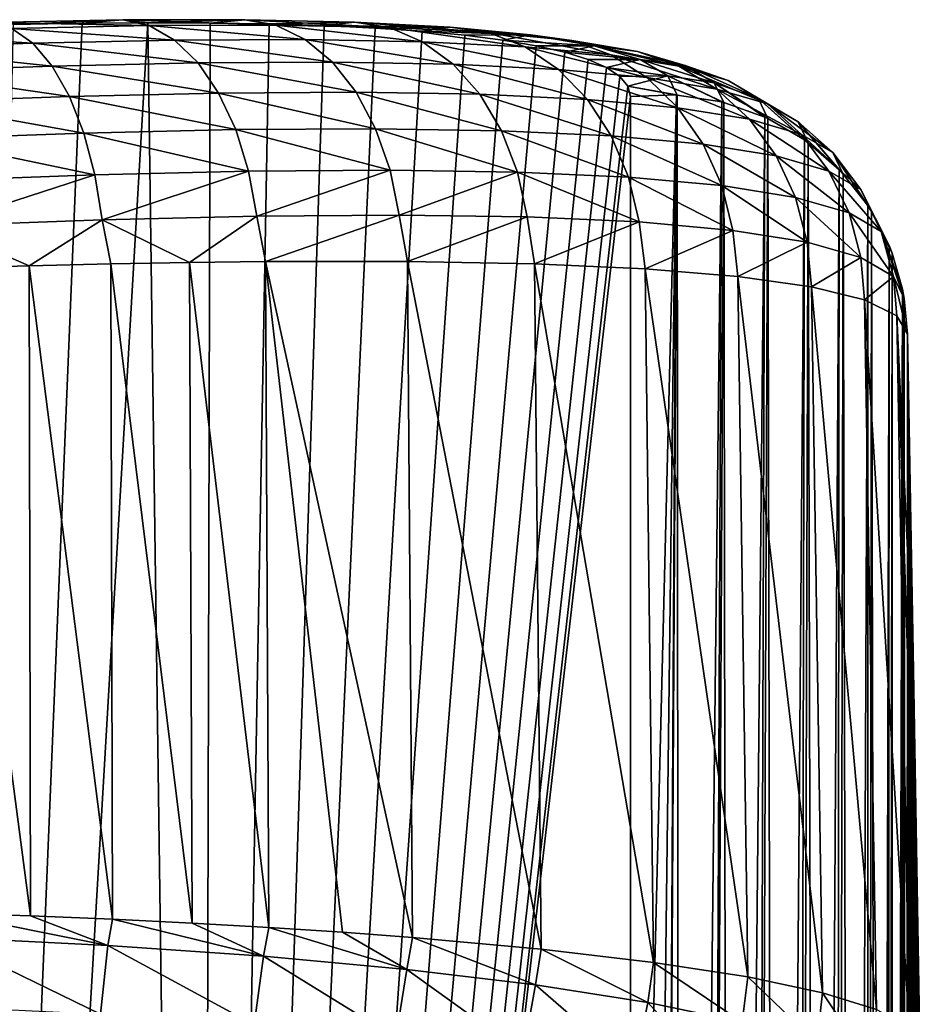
# Model space of a CAD drawing. Header units: metres. Extents: x -24 to 24, y -69 to 184.
# Tile 896 of 896: x 7.95 to 11.59, y 180.39 to 184.35. Entities that reach past the tile are written whole.
import ezdxf

# ---------------------------------------------------------------- set-up
doc = ezdxf.new("R2010")
doc.units = ezdxf.units.M
for name, color, linetype in [('4039', 7, 'CONTINUOUS'), ('4126', 7, 'CONTINUOUS'), ('4127', 7, 'CONTINUOUS'), ('4128', 7, 'CONTINUOUS'), ('4130', 7, 'CONTINUOUS'), ('4155', 7, 'CONTINUOUS')]:
    doc.layers.add(name, color=color, linetype=linetype)

msp = doc.modelspace()

# ---------------------------------------------------------------- linework, layer by layer
at = {"layer": '4039'}
for points in [[(8.464322, 184.336942, 115.688635), (7.561736, 168.892282, -0.954261), (8.200403, 184.335097, 115.878689)], [(8.675908, 169.000888, -0.968559), (7.561736, 168.892282, -0.954261), (8.464322, 184.336942, 115.688635)], [(8.200403, 184.335097, 115.878689), (7.561736, 168.892282, -0.954261), (7.924436, 184.330638, 116.051233)], [(8.715185, 184.336039, 115.481768), (8.675908, 169.000888, -0.968559), (8.464322, 184.336942, 115.688635)], [(8.951932, 184.33228, 115.259053), (8.675908, 169.000888, -0.968559), (8.715185, 184.336039, 115.481768)], [(9.173597, 184.325563, 115.021479), (8.675908, 169.000888, -0.968559), (8.951932, 184.33228, 115.259053)], [(9.379302, 184.31578, 114.769923), (8.675908, 169.000888, -0.968559), (9.173597, 184.325563, 115.021479)], [(9.568215, 184.302845, 114.505389), (8.675908, 169.000888, -0.968559), (9.379302, 184.31578, 114.769923)], [(9.739623, 184.286699, 114.228972), (8.675908, 169.000888, -0.968559), (9.568215, 184.302845, 114.505389)], [(9.892729, 184.267294, 113.941884), (8.675908, 169.000888, -0.968559), (9.739623, 184.286699, 114.228972)], [(10.026746, 184.244606, 113.64546), (8.675908, 169.000888, -0.968559), (9.892729, 184.267294, 113.941884)], [(10.141169, 184.218637, 113.340927), (8.675908, 169.000888, -0.968559), (10.026746, 184.244606, 113.64546)], [(10.235583, 184.189397, 113.029376), (8.675908, 169.000888, -0.968559), (10.141169, 184.218637, 113.340927)], [(10.309559, 184.156887, 112.711761), (8.675908, 169.000888, -0.968559), (10.235583, 184.189397, 113.029376)], [(10.362733, 184.121175, 112.389378), (8.675908, 169.000888, -0.968559), (10.309559, 184.156887, 112.711761)], [(10.394836, 184.082403, 112.063886), (8.675908, 169.000888, -0.968559), (10.362733, 184.121175, 112.389378)], [(10.405606, 184.040747, 111.737059), (8.675908, 169.000888, -0.968559), (10.394836, 184.082403, 112.063886)], [(10.405605, 176.620064, 55.371374), (8.675908, 169.000888, -0.968559), (10.405606, 184.040747, 111.737059)]]:
    msp.add_3dface(points, dxfattribs=at)
at = {"layer": '4126'}
for points in [[(8.632612, 183.372863, 116.967121), (8.315315, 183.367026, 117.146326), (8.64303, 180.714628, 117.014967)], [(8.937996, 183.376519, 116.769461), (8.632612, 183.372863, 116.967121), (8.951708, 180.697183, 116.816741)], [(8.951708, 180.697183, 116.816741), (8.632612, 183.372863, 116.967121), (8.64303, 180.714628, 117.014967)], [(9.508838, 183.376911, 116.32198), (8.937996, 183.376519, 116.769461), (9.52938, 180.656947, 116.367173)], [(9.247587, 180.677929, 116.600477), (8.937996, 183.376519, 116.769461), (8.951708, 180.697183, 116.816741)], [(9.52938, 180.656947, 116.367173), (8.937996, 183.376519, 116.769461), (9.247587, 180.677929, 116.600477)], [(10.046851, 180.610038, 115.853003), (9.508838, 183.376911, 116.32198), (9.52938, 180.656947, 116.367173)], [(10.020023, 183.367468, 115.810743), (9.508838, 183.376911, 116.32198), (10.046851, 180.610038, 115.853003)], [(7.987361, 183.359112, 117.306275), (7.65006, 183.34922, 117.446262), (7.992778, 180.743793, 117.353878)], [(7.992778, 180.743793, 117.353878), (7.65006, 183.34922, 117.446262), (7.653679, 180.755394, 117.493294)], [(8.315315, 183.367026, 117.146326), (7.987361, 183.359112, 117.306275), (8.322898, 180.730189, 117.194278)], [(8.322898, 180.730189, 117.194278), (7.987361, 183.359112, 117.306275), (7.992778, 180.743793, 117.353878)], [(8.64303, 180.714628, 117.014967), (8.315315, 183.367026, 117.146326), (8.322898, 180.730189, 117.194278)], [(10.498552, 180.556821, 115.279992), (10.020023, 183.367468, 115.810743), (10.046851, 180.610038, 115.853003)], [(10.464947, 183.347568, 115.243038), (10.020023, 183.367468, 115.810743), (10.498552, 180.556821, 115.279992)], [(10.877298, 180.498146, 114.657279), (10.464947, 183.347568, 115.243038), (10.498552, 180.556821, 115.279992)], [(10.83769, 183.316816, 114.626942), (10.464947, 183.347568, 115.243038), (10.877298, 180.498146, 114.657279)], [(11.176922, 180.434932, 113.995433), (10.83769, 183.316816, 114.626942), (10.877298, 180.498146, 114.657279)], [(11.132963, 183.274947, 113.971555), (10.83769, 183.316816, 114.626942), (11.176922, 180.434932, 113.995433)], [(11.394103, 180.367679, 113.302087), (11.132963, 183.274947, 113.971555), (11.176922, 180.434932, 113.995433)], [(11.346745, 183.221994, 113.286241), (11.132963, 183.274947, 113.971555), (11.394103, 180.367679, 113.302087)], [(11.525676, 180.297317, 112.587195), (11.346745, 183.221994, 113.286241), (11.394103, 180.367679, 113.302087)], [(11.476296, 183.158183, 112.579924), (11.346745, 183.221994, 113.286241), (11.525676, 180.297317, 112.587195)], [(11.519543, 183.084236, 111.862986), (11.476296, 183.158183, 112.579924), (11.544497, 181.654619, 111.862929)], [(11.569451, 180.225003, 111.862872), (11.476296, 183.158183, 112.579924), (11.525676, 180.297317, 112.587195)], [(11.569451, 180.225003, 111.862872), (11.544497, 181.654619, 111.862929), (11.476296, 183.158183, 112.579924)]]:
    msp.add_3dface(points, dxfattribs=at)
at = {"layer": '4127'}
for points in [[(11.519543, 183.084236, 111.862986), (11.544497, 181.654619, 111.862929), (11.57033, 179.362549, 105.694729)], [(11.571545, 178.494235, 99.627671), (11.519543, 183.084236, 111.862986), (11.57033, 179.362549, 105.694729)], [(11.57208, 178.177126, 97.4519), (11.519543, 183.084236, 111.862986), (11.571545, 178.494235, 99.627671)], [(11.573096, 177.61961, 93.659353), (11.519543, 183.084236, 111.862986), (11.57208, 178.177126, 97.4519)], [(11.574725, 176.786784, 88.042315), (11.519543, 183.084236, 111.862986), (11.573096, 177.61961, 93.659353)], [(11.576278, 176.044507, 83.079988), (11.519543, 183.084236, 111.862986), (11.574725, 176.786784, 88.042315)], [(11.576366, 176.002357, 82.79806), (11.519543, 183.084236, 111.862986), (11.576278, 176.044507, 83.079988)], [(11.577891, 175.284166, 78.006467), (11.519543, 183.084236, 111.862986), (11.576366, 176.002357, 82.79806)], [(11.579289, 174.616258, 73.541681), (11.519543, 183.084236, 111.862986), (11.577891, 175.284166, 78.006467)], [(11.580549, 173.994799, 69.369434), (11.519543, 183.084236, 111.862986), (11.579289, 174.616258, 73.541681)], [(11.580745, 173.894959, 68.696384), (11.519543, 183.084236, 111.862986), (11.580549, 173.994799, 69.369434)], [(11.581665, 173.411729, 65.426026), (11.519543, 183.084236, 111.862986), (11.580745, 173.894959, 68.696384)], [(11.582636, 172.868369, 61.721347), (11.519543, 183.084236, 111.862986), (11.581665, 173.411729, 65.426026)], [(11.583458, 172.365451, 58.259302), (11.519543, 183.084236, 111.862986), (11.582636, 172.868369, 61.721347)], [(11.584145, 171.901919, 55.03732), (11.519543, 183.084236, 111.862986), (11.583458, 172.365451, 58.259302)], [(11.584288, 171.797839, 54.308828), (11.519543, 183.084236, 111.862986), (11.584145, 171.901919, 55.03732)], [(11.584704, 171.475764, 52.043508), (11.519543, 183.084236, 111.862986), (11.584288, 171.797839, 54.308828)], [(11.585166, 171.077621, 49.220419), (11.519543, 183.084236, 111.862986), (11.584704, 171.475764, 52.043508)], [(11.585545, 170.700518, 46.520924), (11.519543, 183.084236, 111.862986), (11.585166, 171.077621, 49.220419)], [(11.585855, 170.338432, 43.905424), (11.519543, 183.084236, 111.862986), (11.585545, 170.700518, 46.520924)], [(11.586107, 169.981132, 41.301197), (11.519543, 183.084236, 111.862986), (11.585855, 170.338432, 43.905424)], [(11.586217, 169.794172, 39.929123), (11.519543, 183.084236, 111.862986), (11.586107, 169.981132, 41.301197)], [(11.586305, 169.626989, 38.69729), (11.519543, 183.084236, 111.862986), (11.586217, 169.794172, 39.929123)], [(11.586454, 169.273249, 36.075409), (11.519543, 183.084236, 111.862986), (11.586305, 169.626989, 38.69729)], [(11.586561, 168.921188, 33.447787), (11.519543, 183.084236, 111.862986), (11.586454, 169.273249, 36.075409)], [(11.58663, 168.57115, 30.818702), (11.519543, 183.084236, 111.862986), (11.586561, 168.921188, 33.447787)], [(11.58667, 168.22395, 28.199087), (11.519543, 183.084236, 111.862986), (11.58663, 168.57115, 30.818702)], [(11.586683, 167.879579, 25.588832), (11.519543, 183.084236, 111.862986), (11.58667, 168.22395, 28.199087)], [(11.586863, 167.818324, 25.201904), (11.519543, 183.084236, 111.862986), (11.586683, 167.879579, 25.588832)], [(11.585995, 166.702238, 16.346686), (11.519543, 183.084236, 111.862986), (11.586863, 167.818324, 25.201904)], [(11.570471, 167.369897, 14.66268), (11.519543, 183.084236, 111.862986), (11.585995, 166.702238, 16.346686)], [(11.565584, 167.574333, 14.088878), (11.519543, 183.084236, 111.862986), (11.570471, 167.369897, 14.66268)], [(11.550078, 168.199654, 12.091172), (11.519543, 183.084236, 111.862986), (11.565584, 167.574333, 14.088878)], [(11.547624, 168.294722, 11.745398), (11.519543, 183.084236, 111.862986), (11.550078, 168.199654, 12.091172)], [(11.533082, 168.828245, 9.469583), (11.519543, 183.084236, 111.862986), (11.547624, 168.294722, 11.745398)], [(11.532237, 168.857319, 9.322736), (11.519543, 183.084236, 111.862986), (11.533082, 168.828245, 9.469583)], [(11.519543, 169.256068, 6.827624), (11.519543, 183.084236, 111.862986), (11.532237, 168.857319, 9.322736)], [(11.544497, 181.654619, 111.862929), (11.569451, 180.225003, 111.862872), (11.57033, 179.362549, 105.694729)]]:
    msp.add_3dface(points, dxfattribs=at)
at = {"layer": '4128'}
for points in [[(10.405616, 169.199333, -0.994685), (10.405605, 176.620064, 55.371374), (10.589917, 184.046671, 111.736279)], [(10.405605, 176.620064, 55.371374), (10.405606, 184.040747, 111.737059), (10.589917, 184.046671, 111.736279)], [(10.405616, 169.199333, -0.994685), (10.589917, 184.046671, 111.736279), (10.505555, 169.206773, -0.995725)], [(10.589917, 184.046671, 111.736279), (10.593435, 184.046452, 111.736308), (10.505555, 169.206773, -0.995725)], [(10.505555, 169.206773, -0.995725), (10.593435, 184.046452, 111.736308), (10.605742, 169.204174, -0.995312)], [(10.593435, 184.046452, 111.736308), (10.772139, 184.018601, 111.739975), (10.605742, 169.204174, -0.995312)], [(10.605742, 169.204174, -0.995312), (10.772139, 184.018601, 111.739975), (10.70515, 169.191543, -0.993597)], [(10.772139, 184.018601, 111.739975), (10.780435, 184.016486, 111.740254), (10.70515, 169.191543, -0.993597)], [(10.70515, 169.191543, -0.993597), (10.780435, 184.016486, 111.740254), (10.802762, 169.169011, -0.990586)], [(10.780435, 184.016486, 111.740254), (10.945948, 183.957513, 111.748018), (10.802762, 169.169011, -0.990586)], [(10.802762, 169.169011, -0.990586), (10.945948, 183.957513, 111.748018), (10.897576, 169.136808, -0.986309)], [(10.945948, 183.957513, 111.748018), (10.958255, 183.951756, 111.748775), (10.897576, 169.136808, -0.986309)], [(10.897576, 169.136808, -0.986309), (10.958255, 183.951756, 111.748775), (10.988619, 169.095266, -0.980807)], [(10.958255, 183.951756, 111.748775), (11.105315, 183.865525, 111.760128), (10.988619, 169.095266, -0.980807)], [(10.988619, 169.095266, -0.980807), (11.105315, 183.865525, 111.760128), (11.074958, 169.044811, -0.974134)], [(11.105315, 183.865525, 111.760128), (11.120385, 183.854634, 111.761562), (11.074958, 169.044811, -0.974134)], [(11.074958, 169.044811, -0.974134), (11.120385, 183.854634, 111.761562), (11.15571, 168.985957, -0.966357)], [(11.120385, 183.854634, 111.761562), (11.24471, 183.74583, 111.775886), (11.15571, 168.985957, -0.966357)], [(11.15571, 168.985957, -0.966357), (11.24471, 183.74583, 111.775886), (11.23005, 168.919308, -0.957554)], [(11.24471, 183.74583, 111.775886), (11.260889, 183.728674, 111.778145), (11.23005, 168.919308, -0.957554)], [(11.23005, 168.919308, -0.957554), (11.260889, 183.728674, 111.778145), (11.297211, 168.845547, -0.947813)], [(11.260889, 183.728674, 111.778145), (11.359297, 183.60258, 111.794745), (11.297211, 168.845547, -0.947813)], [(11.297211, 168.845547, -0.947813), (11.359297, 183.60258, 111.794745), (11.3565, 168.765441, -0.937233)], [(11.359297, 183.60258, 111.794745), (11.374624, 183.578487, 111.797917), (11.3565, 168.765441, -0.937233)], [(11.3565, 168.765441, -0.937233), (11.374624, 183.578487, 111.797917), (11.407332, 168.679771, -0.925916)], [(11.374624, 183.578487, 111.797917), (11.445098, 183.440745, 111.816051), (11.407332, 168.679771, -0.925916)], [(11.407332, 168.679771, -0.925916), (11.445098, 183.440745, 111.816051), (11.437479, 168.824802, 0.659087)], [(11.445098, 183.440745, 111.816051), (11.457425, 183.409573, 111.820155), (11.437479, 168.824802, 0.659087)], [(11.437479, 168.824802, 0.659087), (11.457425, 183.409573, 111.820155), (11.456831, 168.90471, 1.632605)], [(11.457425, 183.409573, 111.820155), (11.499139, 183.265942, 111.839064), (11.456831, 168.90471, 1.632605)], [(11.456831, 168.90471, 1.632605), (11.499139, 183.265942, 111.839064), (11.47266, 168.969062, 2.471007)], [(11.47266, 168.969062, 2.471007), (11.499139, 183.265942, 111.839064), (11.500365, 169.093512, 4.234871)], [(11.499139, 183.265942, 111.839064), (11.50626, 183.228116, 111.844044), (11.500365, 169.093512, 4.234871)], [(11.500365, 169.093512, 4.234871), (11.50626, 183.228116, 111.844044), (11.503847, 169.112242, 4.516923)], [(11.503847, 169.112242, 4.516923), (11.50626, 183.228116, 111.844044), (11.514509, 169.183938, 5.637884)], [(11.50626, 183.228116, 111.844044), (11.519543, 183.084236, 111.862986), (11.514509, 169.183938, 5.637884)], [(11.519543, 183.084236, 111.862986), (11.519543, 169.256068, 6.827624), (11.514509, 169.183938, 5.637884)]]:
    msp.add_3dface(points, dxfattribs=at)
at = {"layer": '4130'}
for points in [[(7.830421, 184.338539, 116.317511), (8.470037, 184.325675, 116.149316), (8.36371, 184.348689, 115.994242)], [(7.924436, 184.330638, 116.051233), (7.830421, 184.338539, 116.317511), (8.36371, 184.348689, 115.994242)], [(7.917643, 184.314575, 116.483946), (8.470037, 184.325675, 116.149316), (7.830421, 184.338539, 116.317511)], [(7.917643, 184.314575, 116.483946), (8.572207, 184.267273, 116.297751), (8.470037, 184.325675, 116.149316)], [(8.200403, 184.335097, 115.878689), (7.924436, 184.330638, 116.051233), (8.36371, 184.348689, 115.994242)], [(8.464322, 184.336942, 115.688635), (8.200403, 184.335097, 115.878689), (8.36371, 184.348689, 115.994242)], [(8.36371, 184.348689, 115.994242), (8.978654, 184.327196, 115.750059), (8.85466, 184.34953, 115.608609)], [(8.464322, 184.336942, 115.688635), (8.36371, 184.348689, 115.994242), (8.85466, 184.34953, 115.608609)], [(8.470037, 184.325675, 116.149316), (8.978654, 184.327196, 115.750059), (8.36371, 184.348689, 115.994242)], [(8.715185, 184.336039, 115.481768), (8.464322, 184.336942, 115.688635), (8.85466, 184.34953, 115.608609)], [(8.470037, 184.325675, 116.149316), (9.097393, 184.269444, 115.885881), (8.978654, 184.327196, 115.750059)], [(8.572207, 184.267273, 116.297751), (9.097393, 184.269444, 115.885881), (8.470037, 184.325675, 116.149316)], [(8.951932, 184.33228, 115.259053), (8.715185, 184.336039, 115.481768), (8.85466, 184.34953, 115.608609)], [(8.85466, 184.34953, 115.608609), (9.435836, 184.318212, 115.291952), (9.295893, 184.340207, 115.166197)], [(8.978654, 184.327196, 115.750059), (9.435836, 184.318212, 115.291952), (8.85466, 184.34953, 115.608609)], [(8.951932, 184.33228, 115.259053), (8.85466, 184.34953, 115.608609), (9.295893, 184.340207, 115.166197)], [(9.173597, 184.325563, 115.021479), (8.951932, 184.33228, 115.259053), (9.295893, 184.340207, 115.166197)], [(8.978654, 184.327196, 115.750059), (9.569531, 184.260796, 115.413241), (9.435836, 184.318212, 115.291952)], [(9.097393, 184.269444, 115.885881), (9.569531, 184.260796, 115.413241), (8.978654, 184.327196, 115.750059)], [(9.173597, 184.325563, 115.021479), (9.295893, 184.340207, 115.166197), (9.680706, 184.319966, 114.673509)], [(9.379302, 184.31578, 114.769923), (9.173597, 184.325563, 115.021479), (9.680706, 184.319966, 114.673509)], [(9.295893, 184.340207, 115.166197), (9.834595, 184.297903, 114.78174), (9.680706, 184.319966, 114.673509)], [(9.435836, 184.318212, 115.291952), (9.834595, 184.297903, 114.78174), (9.295893, 184.340207, 115.166197)], [(7.329729, 184.294898, 116.749221), (8.001896, 184.255271, 116.642902), (7.917643, 184.314575, 116.483946)], [(7.394975, 184.234505, 116.916487), (8.001896, 184.255271, 116.642902), (7.329729, 184.294898, 116.749221)], [(8.001896, 184.255271, 116.642902), (8.572207, 184.267273, 116.297751), (7.917643, 184.314575, 116.483946)], [(9.568215, 184.302845, 114.505389), (9.379302, 184.31578, 114.769923), (9.680706, 184.319966, 114.673509)], [(9.435836, 184.318212, 115.291952), (9.981366, 184.240442, 114.886805), (9.834595, 184.297903, 114.78174)], [(9.569531, 184.260796, 115.413241), (9.981366, 184.240442, 114.886805), (9.435836, 184.318212, 115.291952)], [(9.568215, 184.302845, 114.505389), (9.680706, 184.319966, 114.673509), (10.003384, 184.288301, 114.13802)], [(9.739623, 184.286699, 114.228972), (9.568215, 184.302845, 114.505389), (10.003384, 184.288301, 114.13802)], [(9.680706, 184.319966, 114.673509), (10.168983, 184.265705, 114.227176), (10.003384, 184.288301, 114.13802)], [(9.834595, 184.297903, 114.78174), (10.168983, 184.265705, 114.227176), (9.680706, 184.319966, 114.673509)], [(9.892729, 184.267294, 113.941884), (9.739623, 184.286699, 114.228972), (10.003384, 184.288301, 114.13802)], [(9.834595, 184.297903, 114.78174), (10.326736, 184.207766, 114.314581), (10.168983, 184.265705, 114.227176)], [(9.981366, 184.240442, 114.886805), (10.326736, 184.207766, 114.314581), (9.834595, 184.297903, 114.78174)], [(9.892729, 184.267294, 113.941884), (10.003384, 184.288301, 114.13802), (10.259035, 184.244916, 113.567875)], [(10.003384, 184.288301, 114.13802), (10.433921, 184.221276, 113.636707), (10.259035, 184.244916, 113.567875)], [(10.168983, 184.265705, 114.227176), (10.433921, 184.221276, 113.636707), (10.003384, 184.288301, 114.13802)], [(7.394975, 184.234505, 116.916487), (8.080094, 184.162797, 116.78856), (8.001896, 184.255271, 116.642902)], [(8.001896, 184.255271, 116.642902), (8.66648, 184.17562, 116.434114), (8.572207, 184.267273, 116.297751)], [(8.080094, 184.162797, 116.78856), (8.66648, 184.17562, 116.434114), (8.001896, 184.255271, 116.642902)], [(8.572207, 184.267273, 116.297751), (9.206528, 184.17839, 116.011103), (9.097393, 184.269444, 115.885881)], [(8.66648, 184.17562, 116.434114), (9.206528, 184.17839, 116.011103), (8.572207, 184.267273, 116.297751)], [(9.097393, 184.269444, 115.885881), (9.692082, 184.170059, 115.525625), (9.569531, 184.260796, 115.413241)], [(9.206528, 184.17839, 116.011103), (9.692082, 184.170059, 115.525625), (9.097393, 184.269444, 115.885881)], [(9.569531, 184.260796, 115.413241), (10.115647, 184.149687, 114.984858), (9.981366, 184.240442, 114.886805)], [(9.692082, 184.170059, 115.525625), (10.115647, 184.149687, 114.984858), (9.569531, 184.260796, 115.413241)], [(10.026746, 184.244606, 113.64546), (9.892729, 184.267294, 113.941884), (10.259035, 184.244916, 113.567875)], [(10.141169, 184.218637, 113.340927), (10.026746, 184.244606, 113.64546), (10.259035, 184.244916, 113.567875)], [(10.141169, 184.218637, 113.340927), (10.259035, 184.244916, 113.567875), (10.444106, 184.18984, 112.971456)], [(10.168983, 184.265705, 114.227176), (10.600381, 184.162385, 113.705296), (10.433921, 184.221276, 113.636707)], [(10.326736, 184.207766, 114.314581), (10.600381, 184.162385, 113.705296), (10.168983, 184.265705, 114.227176)], [(10.259035, 184.244916, 113.567875), (10.62571, 184.164622, 113.019063), (10.444106, 184.18984, 112.971456)], [(10.433921, 184.221276, 113.636707), (10.62571, 184.164622, 113.019063), (10.259035, 184.244916, 113.567875)], [(7.456121, 184.141046, 117.069486), (8.080094, 184.162797, 116.78856), (7.394975, 184.234505, 116.916487)], [(9.981366, 184.240442, 114.886805), (10.470866, 184.116607, 114.397036), (10.326736, 184.207766, 114.314581)], [(10.115647, 184.149687, 114.984858), (10.470866, 184.116607, 114.397036), (9.981366, 184.240442, 114.886805)], [(10.235583, 184.189397, 113.029376), (10.141169, 184.218637, 113.340927), (10.444106, 184.18984, 112.971456)], [(10.326736, 184.207766, 114.314581), (10.752322, 184.070398, 113.771133), (10.600381, 184.162385, 113.705296)], [(10.470866, 184.116607, 114.397036), (10.752322, 184.070398, 113.771133), (10.326736, 184.207766, 114.314581)], [(10.433921, 184.221276, 113.636707), (10.79847, 184.10428, 113.068004), (10.62571, 184.164622, 113.019063)], [(10.600381, 184.162385, 113.705296), (10.79847, 184.10428, 113.068004), (10.433921, 184.221276, 113.636707)], [(7.456121, 184.141046, 117.069486), (8.149374, 184.04054, 116.915587), (8.080094, 184.162797, 116.78856)], [(8.080094, 184.162797, 116.78856), (8.749403, 184.054072, 116.553414), (8.66648, 184.17562, 116.434114)], [(8.149374, 184.04054, 116.915587), (8.749403, 184.054072, 116.553414), (8.080094, 184.162797, 116.78856)], [(8.66648, 184.17562, 116.434114), (9.302065, 184.057366, 116.121139), (9.206528, 184.17839, 116.011103)], [(8.749403, 184.054072, 116.553414), (9.302065, 184.057366, 116.121139), (8.66648, 184.17562, 116.434114)], [(9.206528, 184.17839, 116.011103), (9.799003, 184.049324, 115.62499), (9.692082, 184.170059, 115.525625)], [(9.302065, 184.057366, 116.121139), (9.799003, 184.049324, 115.62499), (9.206528, 184.17839, 116.011103)], [(9.692082, 184.170059, 115.525625), (10.232521, 184.02896, 115.07231), (10.115647, 184.149687, 114.984858)], [(9.799003, 184.049324, 115.62499), (10.232521, 184.02896, 115.07231), (9.692082, 184.170059, 115.525625)], [(10.309559, 184.156887, 112.711761), (10.235583, 184.189397, 113.029376), (10.444106, 184.18984, 112.971456)], [(10.309559, 184.156887, 112.711761), (10.444106, 184.18984, 112.971456), (10.555958, 184.123381, 112.35754)], [(10.444106, 184.18984, 112.971456), (10.741609, 184.096047, 112.383394), (10.555958, 184.123381, 112.35754)], [(10.62571, 184.164622, 113.019063), (10.741609, 184.096047, 112.383394), (10.444106, 184.18984, 112.971456)], [(10.600381, 184.162385, 113.705296), (10.956061, 184.011023, 113.116487), (10.79847, 184.10428, 113.068004)], [(10.752322, 184.070398, 113.771133), (10.956061, 184.011023, 113.116487), (10.600381, 184.162385, 113.705296)], [(10.62571, 184.164622, 113.019063), (10.918163, 184.033752, 112.412196), (10.741609, 184.096047, 112.383394)], [(10.79847, 184.10428, 113.068004), (10.918163, 184.033752, 112.412196), (10.62571, 184.164622, 113.019063)], [(7.510927, 184.017943, 117.202619), (8.149374, 184.04054, 116.915587), (7.456121, 184.141046, 117.069486)], [(10.115647, 184.149687, 114.984858), (10.596098, 183.995564, 114.471523), (10.470866, 184.116607, 114.397036)], [(10.232521, 184.02896, 115.07231), (10.596098, 183.995564, 114.471523), (10.115647, 184.149687, 114.984858)], [(10.362733, 184.121175, 112.389378), (10.309559, 184.156887, 112.711761), (10.555958, 184.123381, 112.35754)], [(10.394836, 184.082403, 112.063886), (10.362733, 184.121175, 112.389378), (10.555958, 184.123381, 112.35754)], [(10.593435, 184.046452, 111.736308), (10.394836, 184.082403, 112.063886), (10.555958, 184.123381, 112.35754)], [(10.772139, 184.018601, 111.739975), (10.593435, 184.046452, 111.736308), (10.555958, 184.123381, 112.35754)], [(10.741609, 184.096047, 112.383394), (10.780435, 184.016486, 111.740254), (10.555958, 184.123381, 112.35754)], [(10.780435, 184.016486, 111.740254), (10.772139, 184.018601, 111.739975), (10.555958, 184.123381, 112.35754)], [(10.470866, 184.116607, 114.397036), (10.88418, 183.948685, 113.831806), (10.752322, 184.070398, 113.771133)], [(10.596098, 183.995564, 114.471523), (10.88418, 183.948685, 113.831806), (10.470866, 184.116607, 114.397036)], [(10.945948, 183.957513, 111.748018), (10.780435, 184.016486, 111.740254), (10.741609, 184.096047, 112.383394)], [(10.918163, 184.033752, 112.412196), (10.958255, 183.951756, 111.748775), (10.741609, 184.096047, 112.383394)], [(10.958255, 183.951756, 111.748775), (10.945948, 183.957513, 111.748018), (10.741609, 184.096047, 112.383394)], [(10.79847, 184.10428, 113.068004), (11.079158, 183.938777, 112.442893), (10.918163, 184.033752, 112.412196)], [(10.956061, 184.011023, 113.116487), (11.079158, 183.938777, 112.442893), (10.79847, 184.10428, 113.068004)], [(8.149374, 184.04054, 116.915587), (8.817943, 183.907079, 116.651281), (8.749403, 184.054072, 116.553414)], [(8.749403, 184.054072, 116.553414), (9.380507, 183.910803, 116.21196), (9.302065, 184.057366, 116.121139)], [(8.817943, 183.907079, 116.651281), (9.380507, 183.910803, 116.21196), (8.749403, 184.054072, 116.553414)], [(9.302065, 184.057366, 116.121139), (9.88638, 183.903012, 115.707696), (9.799003, 184.049324, 115.62499)], [(9.380507, 183.910803, 116.21196), (9.88638, 183.903012, 115.707696), (9.302065, 184.057366, 116.121139)], [(9.799003, 184.049324, 115.62499), (10.32771, 183.882681, 115.145958), (10.232521, 184.02896, 115.07231)], [(9.88638, 183.903012, 115.707696), (10.32771, 183.882681, 115.145958), (9.799003, 184.049324, 115.62499)], [(10.405606, 184.040747, 111.737059), (10.394836, 184.082403, 112.063886), (10.589917, 184.046671, 111.736279)], [(10.394836, 184.082403, 112.063886), (10.593435, 184.046452, 111.736308), (10.589917, 184.046671, 111.736279)], [(10.752322, 184.070398, 113.771133), (11.092714, 183.888265, 113.162736), (10.956061, 184.011023, 113.116487)], [(10.88418, 183.948685, 113.831806), (11.092714, 183.888265, 113.162736), (10.752322, 184.070398, 113.771133)], [(7.510927, 184.017943, 117.202619), (8.207202, 183.892975, 117.019332), (8.149374, 184.04054, 116.915587)], [(7.557389, 183.869702, 117.311008), (8.207202, 183.892975, 117.019332), (7.510927, 184.017943, 117.202619)], [(8.207202, 183.892975, 117.019332), (8.817943, 183.907079, 116.651281), (8.149374, 184.04054, 116.915587)], [(10.232521, 184.02896, 115.07231), (10.697845, 183.84907, 114.535312), (10.596098, 183.995564, 114.471523)], [(10.32771, 183.882681, 115.145958), (10.697845, 183.84907, 114.535312), (10.232521, 184.02896, 115.07231)], [(11.105315, 183.865525, 111.760128), (10.958255, 183.951756, 111.748775), (10.918163, 184.033752, 112.412196)], [(11.079158, 183.938777, 112.442893), (11.120385, 183.854634, 111.761562), (10.918163, 184.033752, 112.412196)], [(11.120385, 183.854634, 111.761562), (11.105315, 183.865525, 111.760128), (10.918163, 184.033752, 112.412196)], [(10.956061, 184.011023, 113.116487), (11.218699, 183.814599, 112.474361), (11.079158, 183.938777, 112.442893)], [(11.092714, 183.888265, 113.162736), (11.218699, 183.814599, 112.474361), (10.956061, 184.011023, 113.116487)], [(10.596098, 183.995564, 114.471523), (10.991128, 183.8017, 113.885094), (10.88418, 183.948685, 113.831806)], [(10.697845, 183.84907, 114.535312), (10.991128, 183.8017, 113.885094), (10.596098, 183.995564, 114.471523)], [(10.88418, 183.948685, 113.831806), (11.203425, 183.740502, 113.205059), (11.092714, 183.888265, 113.162736)], [(10.991128, 183.8017, 113.885094), (11.203425, 183.740502, 113.205059), (10.88418, 183.948685, 113.831806)], [(11.24471, 183.74583, 111.775886), (11.120385, 183.854634, 111.761562), (11.079158, 183.938777, 112.442893)], [(11.218699, 183.814599, 112.474361), (11.260889, 183.728674, 111.778145), (11.079158, 183.938777, 112.442893)], [(11.260889, 183.728674, 111.778145), (11.24471, 183.74583, 111.775886), (11.079158, 183.938777, 112.442893)], [(7.557389, 183.869702, 117.311008), (8.251465, 183.725505, 117.095994), (8.207202, 183.892975, 117.019332)], [(8.207202, 183.892975, 117.019332), (8.869594, 183.740023, 116.724129), (8.817943, 183.907079, 116.651281)], [(8.251465, 183.725505, 117.095994), (8.869594, 183.740023, 116.724129), (8.207202, 183.892975, 117.019332)], [(8.817943, 183.907079, 116.651281), (9.438985, 183.744068, 116.280239), (9.380507, 183.910803, 116.21196)], [(8.869594, 183.740023, 116.724129), (9.438985, 183.744068, 116.280239), (8.817943, 183.907079, 116.651281)], [(9.380507, 183.910803, 116.21196), (9.951017, 183.736479, 115.770713), (9.88638, 183.903012, 115.707696)], [(9.438985, 183.744068, 116.280239), (9.951017, 183.736479, 115.770713), (9.380507, 183.910803, 116.21196)], [(9.88638, 183.903012, 115.707696), (10.39773, 183.716205, 115.203103), (10.32771, 183.882681, 115.145958)], [(9.951017, 183.736479, 115.770713), (10.39773, 183.716205, 115.203103), (9.88638, 183.903012, 115.707696)], [(11.092714, 183.888265, 113.162736), (11.331678, 183.665764, 112.505447), (11.218699, 183.814599, 112.474361)], [(11.203425, 183.740502, 113.205059), (11.331678, 183.665764, 112.505447), (11.092714, 183.888265, 113.162736)], [(7.593813, 183.701752, 117.390685), (8.251465, 183.725505, 117.095994), (7.557389, 183.869702, 117.311008)], [(10.32771, 183.882681, 115.145958), (10.772386, 183.682486, 114.586068), (10.697845, 183.84907, 114.535312)], [(10.39773, 183.716205, 115.203103), (10.772386, 183.682486, 114.586068), (10.32771, 183.882681, 115.145958)], [(10.697845, 183.84907, 114.535312), (11.069252, 183.634824, 113.929044), (10.991128, 183.8017, 113.885094)], [(10.772386, 183.682486, 114.586068), (11.069252, 183.634824, 113.929044), (10.697845, 183.84907, 114.535312)], [(11.359297, 183.60258, 111.794745), (11.260889, 183.728674, 111.778145), (11.218699, 183.814599, 112.474361)], [(11.331678, 183.665764, 112.505447), (11.374624, 183.578487, 111.797917), (11.218699, 183.814599, 112.474361)], [(11.374624, 183.578487, 111.797917), (11.359297, 183.60258, 111.794745), (11.218699, 183.814599, 112.474361)], [(10.991128, 183.8017, 113.885094), (11.284143, 183.573141, 113.241905), (11.203425, 183.740502, 113.205059)], [(11.069252, 183.634824, 113.929044), (11.284143, 183.573141, 113.241905), (10.991128, 183.8017, 113.885094)], [(8.251465, 183.725505, 117.095994), (8.280558, 183.544262, 117.142759), (8.869594, 183.740023, 116.724129)], [(8.280558, 183.544262, 117.142759), (8.902476, 183.559019, 116.769284), (8.869594, 183.740023, 116.724129)], [(8.869594, 183.740023, 116.724129), (8.902476, 183.559019, 116.769284), (9.438985, 183.744068, 116.280239)], [(8.902476, 183.559019, 116.769284), (9.475368, 183.563264, 116.323467), (9.438985, 183.744068, 116.280239)], [(9.438985, 183.744068, 116.280239), (9.475368, 183.563264, 116.323467), (9.951017, 183.736479, 115.770713)], [(9.475368, 183.563264, 116.323467), (9.990554, 183.555822, 115.811726), (9.951017, 183.736479, 115.770713)], [(9.951017, 183.736479, 115.770713), (10.440024, 183.535628, 115.241645), (10.39773, 183.716205, 115.203103)], [(9.990554, 183.555822, 115.811726), (10.440024, 183.535628, 115.241645), (9.951017, 183.736479, 115.770713)], [(11.203425, 183.740502, 113.205059), (11.413957, 183.497722, 112.535013), (11.331678, 183.665764, 112.505447)], [(11.284143, 183.573141, 113.241905), (11.413957, 183.497722, 112.535013), (11.203425, 183.740502, 113.205059)], [(7.593813, 183.701752, 117.390685), (7.61888, 183.520241, 117.438726), (8.251465, 183.725505, 117.095994)], [(7.61888, 183.520241, 117.438726), (8.280558, 183.544262, 117.142759), (8.251465, 183.725505, 117.095994)], [(10.39773, 183.716205, 115.203103), (10.816994, 183.501912, 114.621924), (10.772386, 183.682486, 114.586068)], [(10.440024, 183.535628, 115.241645), (10.816994, 183.501912, 114.621924), (10.39773, 183.716205, 115.203103)], [(10.772386, 183.682486, 114.586068), (11.115694, 183.454168, 113.962042), (11.069252, 183.634824, 113.929044)], [(10.816994, 183.501912, 114.621924), (11.115694, 183.454168, 113.962042), (10.772386, 183.682486, 114.586068)], [(11.445098, 183.440745, 111.816051), (11.374624, 183.578487, 111.797917), (11.331678, 183.665764, 112.505447)], [(11.413957, 183.497722, 112.535013), (11.457425, 183.409573, 111.820155), (11.331678, 183.665764, 112.505447)], [(11.457425, 183.409573, 111.820155), (11.445098, 183.440745, 111.816051), (11.331678, 183.665764, 112.505447)], [(11.069252, 183.634824, 113.929044), (11.331911, 183.392311, 113.271921), (11.284143, 183.573141, 113.241905)], [(11.115694, 183.454168, 113.962042), (11.331911, 183.392311, 113.271921), (11.069252, 183.634824, 113.929044)], [(11.284143, 183.573141, 113.241905), (11.462526, 183.316624, 112.561975), (11.413957, 183.497722, 112.535013)], [(11.331911, 183.392311, 113.271921), (11.462526, 183.316624, 112.561975), (11.284143, 183.573141, 113.241905)], [(7.61888, 183.520241, 117.438726), (7.987361, 183.359112, 117.306275), (8.280558, 183.544262, 117.142759)], [(7.987361, 183.359112, 117.306275), (8.315315, 183.367026, 117.146326), (8.280558, 183.544262, 117.142759)], [(8.280558, 183.544262, 117.142759), (8.632612, 183.372863, 116.967121), (8.902476, 183.559019, 116.769284)], [(8.315315, 183.367026, 117.146326), (8.632612, 183.372863, 116.967121), (8.280558, 183.544262, 117.142759)], [(8.632612, 183.372863, 116.967121), (8.937996, 183.376519, 116.769461), (8.902476, 183.559019, 116.769284)], [(8.902476, 183.559019, 116.769284), (8.937996, 183.376519, 116.769461), (9.475368, 183.563264, 116.323467)], [(8.937996, 183.376519, 116.769461), (9.508838, 183.376911, 116.32198), (9.475368, 183.563264, 116.323467)], [(9.475368, 183.563264, 116.323467), (9.508838, 183.376911, 116.32198), (9.990554, 183.555822, 115.811726)], [(9.508838, 183.376911, 116.32198), (10.020023, 183.367468, 115.810743), (9.990554, 183.555822, 115.811726)], [(9.990554, 183.555822, 115.811726), (10.020023, 183.367468, 115.810743), (10.440024, 183.535628, 115.241645)], [(10.020023, 183.367468, 115.810743), (10.464947, 183.347568, 115.243038), (10.440024, 183.535628, 115.241645)], [(10.440024, 183.535628, 115.241645), (10.464947, 183.347568, 115.243038), (10.816994, 183.501912, 114.621924)], [(7.65006, 183.34922, 117.446262), (7.987361, 183.359112, 117.306275), (7.61888, 183.520241, 117.438726)], [(10.464947, 183.347568, 115.243038), (10.83769, 183.316816, 114.626942), (10.816994, 183.501912, 114.621924)], [(10.816994, 183.501912, 114.621924), (10.83769, 183.316816, 114.626942), (11.115694, 183.454168, 113.962042)], [(11.499139, 183.265942, 111.839064), (11.457425, 183.409573, 111.820155), (11.413957, 183.497722, 112.535013)], [(11.462526, 183.316624, 112.561975), (11.50626, 183.228116, 111.844044), (11.413957, 183.497722, 112.535013)], [(11.50626, 183.228116, 111.844044), (11.499139, 183.265942, 111.839064), (11.413957, 183.497722, 112.535013)], [(10.83769, 183.316816, 114.626942), (11.132963, 183.274947, 113.971555), (11.115694, 183.454168, 113.962042)], [(11.115694, 183.454168, 113.962042), (11.132963, 183.274947, 113.971555), (11.331911, 183.392311, 113.271921)], [(11.132963, 183.274947, 113.971555), (11.346745, 183.221994, 113.286241), (11.331911, 183.392311, 113.271921)], [(11.331911, 183.392311, 113.271921), (11.346745, 183.221994, 113.286241), (11.462526, 183.316624, 112.561975)], [(11.346745, 183.221994, 113.286241), (11.476296, 183.158183, 112.579924), (11.462526, 183.316624, 112.561975)], [(11.519543, 183.084236, 111.862986), (11.50626, 183.228116, 111.844044), (11.462526, 183.316624, 112.561975)], [(11.476296, 183.158183, 112.579924), (11.519543, 183.084236, 111.862986), (11.462526, 183.316624, 112.561975)]]:
    msp.add_3dface(points, dxfattribs=at)
at = {"layer": '4155'}
for points in [[(8.304352, 180.624958, 117.202034), (7.653679, 180.755394, 117.493294), (7.637699, 180.658051, 117.497911)], [(7.992778, 180.743793, 117.353878), (7.653679, 180.755394, 117.493294), (8.304352, 180.624958, 117.202034)], [(8.322898, 180.730189, 117.194278), (7.992778, 180.743793, 117.353878), (8.304352, 180.624958, 117.202034)], [(8.930061, 180.581586, 116.828827), (8.322898, 180.730189, 117.194278), (8.304352, 180.624958, 117.202034)], [(8.64303, 180.714628, 117.014967), (8.322898, 180.730189, 117.194278), (8.930061, 180.581586, 116.828827)], [(8.951708, 180.697183, 116.816741), (8.64303, 180.714628, 117.014967), (8.930061, 180.581586, 116.828827)], [(9.506049, 180.528418, 116.383606), (8.951708, 180.697183, 116.816741), (8.930061, 180.581586, 116.828827)], [(9.247587, 180.677929, 116.600477), (8.951708, 180.697183, 116.816741), (9.506049, 180.528418, 116.383606)], [(9.52938, 180.656947, 116.367173), (9.247587, 180.677929, 116.600477), (9.506049, 180.528418, 116.383606)], [(8.273738, 180.34849, 117.175101), (7.637699, 180.658051, 117.497911), (7.614807, 180.381157, 117.467414)], [(8.304352, 180.624958, 117.202034), (7.637699, 180.658051, 117.497911), (8.273738, 180.34849, 117.175101)], [(10.023892, 180.466035, 115.872495), (9.52938, 180.656947, 116.367173), (9.506049, 180.528418, 116.383606)], [(10.046851, 180.610038, 115.853003), (9.52938, 180.656947, 116.367173), (10.023892, 180.466035, 115.872495)], [(8.892222, 180.305665, 116.806381), (8.304352, 180.624958, 117.202034), (8.273738, 180.34849, 117.175101)], [(8.930061, 180.581586, 116.828827), (8.304352, 180.624958, 117.202034), (8.892222, 180.305665, 116.806381)], [(10.475503, 180.395249, 115.303369), (10.046851, 180.610038, 115.853003), (10.023892, 180.466035, 115.872495)], [(10.498552, 180.556821, 115.279992), (10.046851, 180.610038, 115.853003), (10.475503, 180.395249, 115.303369)], [(9.461565, 180.253163, 116.366512), (8.930061, 180.581586, 116.828827), (8.892222, 180.305665, 116.806381)], [(9.506049, 180.528418, 116.383606), (8.930061, 180.581586, 116.828827), (9.461565, 180.253163, 116.366512)], [(9.973435, 180.19156, 115.861559), (9.506049, 180.528418, 116.383606), (9.461565, 180.253163, 116.366512)], [(10.023892, 180.466035, 115.872495), (9.506049, 180.528418, 116.383606), (9.973435, 180.19156, 115.861559)], [(10.854513, 180.316945, 114.684535), (10.498552, 180.556821, 115.279992), (10.475503, 180.395249, 115.303369)], [(10.877298, 180.498146, 114.657279), (10.498552, 180.556821, 115.279992), (10.854513, 180.316945, 114.684535)], [(11.155399, 180.232068, 114.024682), (10.877298, 180.498146, 114.657279), (10.854513, 180.316945, 114.684535)], [(11.176922, 180.434932, 113.995433), (10.877298, 180.498146, 114.657279), (11.155399, 180.232068, 114.024682)], [(10.419865, 180.121656, 115.299271), (10.023892, 180.466035, 115.872495), (9.973435, 180.19156, 115.861559)], [(10.475503, 180.395249, 115.303369), (10.023892, 180.466035, 115.872495), (10.419865, 180.121656, 115.299271)], [(11.373399, 180.141769, 113.333942), (11.176922, 180.434932, 113.995433), (11.155399, 180.232068, 114.024682)], [(11.394103, 180.367679, 113.302087), (11.176922, 180.434932, 113.995433), (11.373399, 180.141769, 113.333942)], [(10.794555, 180.044327, 114.687867), (10.475503, 180.395249, 115.303369), (10.419865, 180.121656, 115.299271)], [(10.854513, 180.316945, 114.684535), (10.475503, 180.395249, 115.303369), (10.794555, 180.044327, 114.687867)]]:
    msp.add_3dface(points, dxfattribs=at)

doc.saveas('drawing.dxf')
